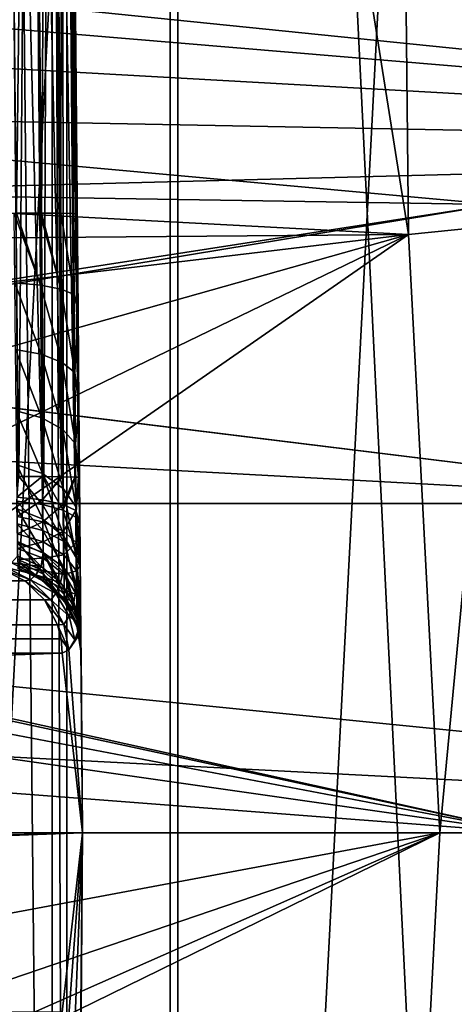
# Model space of a CAD drawing. Header units: millimetres. Extents: x -40 to 40, y -40 to 40.
# Tile 316 of 341: x 29.6 to 32.1, y -1 to 4.5. Entities that reach past the tile are written whole.
import ezdxf

# ---------------------------------------------------------------- set-up
doc = ezdxf.new("R2010")
doc.units = ezdxf.units.MM
doc.header["$LTSCALE"] = 26.699852
for name, color, linetype in [('1', 7, 'CONTINUOUS'), ('104', 7, 'CONTINUOUS'), ('105', 7, 'CONTINUOUS'), ('107', 7, 'CONTINUOUS'), ('108', 7, 'CONTINUOUS'), ('109', 7, 'CONTINUOUS'), ('139', 7, 'CONTINUOUS'), ('156', 7, 'CONTINUOUS'), ('157', 7, 'CONTINUOUS'), ('159', 7, 'CONTINUOUS'), ('16', 7, 'CONTINUOUS'), ('160', 7, 'CONTINUOUS'), ('161', 7, 'CONTINUOUS'), ('431', 7, 'CONTINUOUS'), ('435', 7, 'CONTINUOUS'), ('436', 7, 'CONTINUOUS'), ('437', 7, 'CONTINUOUS'), ('438', 7, 'CONTINUOUS'), ('439', 7, 'CONTINUOUS'), ('48', 7, 'CONTINUOUS'), ('60', 7, 'CONTINUOUS'), ('715', 7, 'CONTINUOUS'), ('759', 7, 'CONTINUOUS')]:
    doc.layers.add(name, color=color, linetype=linetype)

msp = doc.modelspace()

# ---------------------------------------------------------------- linework, layer by layer
at = {"layer": '1', "linetype": 'Continuous'}
for points in [[(30.5342, -25.0582), (27.9309, 27.9306), (27.9306, -27.9309), (30.5342, -25.0582)], [(30.5341, 25.0583), (27.9309, 27.9306), (30.5342, -25.0582), (30.5341, 25.0583)], [(32.843, 21.9451), (30.5341, 25.0583), (32.8434, -21.9445), (32.843, 21.9451)], [(32.8434, -21.9445), (30.5341, 25.0583), (30.5342, -25.0582), (32.8434, -21.9445)]]:
    msp.add_3dface(points, dxfattribs=at)
at = {"layer": '104', "linetype": 'Continuous'}
for points in [[(6.6933, 4.4723, -730), (31.3005, 6.6543, -730), (5.6921, 5.6924, -730), (6.6933, 4.4723, -730)], [(23.4815, 3.9709, -730), (31.3005, 6.6543, -730), (6.6933, 4.4723, -730), (23.4815, 3.9709, -730)], [(24.4187, 3.7399, -730), (31.3005, 6.6543, -730), (23.4815, 3.9709, -730), (24.4187, 3.7399, -730)], [(31.8246, 3.346, -730), (31.3005, 6.6543, -730), (24.4187, 3.7399, -730), (31.8246, 3.346, -730)], [(25.2725, 3.2918, -730), (31.8246, 3.346, -730), (24.4187, 3.7399, -730), (25.2725, 3.2918, -730)], [(25.9941, 2.6524, -730), (31.8246, 3.346, -730), (25.2725, 3.2918, -730), (25.9941, 2.6524, -730)], [(26.5418, 1.859, -730), (31.8246, 3.346, -730), (25.9941, 2.6524, -730), (26.5418, 1.859, -730)], [(26.8838, 0.9572, -730), (31.8246, 3.346, -730), (26.5418, 1.859, -730), (26.8838, 0.9572, -730)], [(27, 0, -730), (31.8246, 3.346, -730), (26.8838, 0.9572, -730), (27, 0, -730)], [(32, 0, -730), (31.8246, 3.346, -730), (27, 0, -730), (32, 0, -730)], [(25.272, -3.2921, -730), (32, 0, -730), (25.9938, -2.6527, -730), (25.272, -3.2921, -730)], [(31.8247, -3.3452, -730), (32, 0, -730), (25.272, -3.2921, -730), (31.8247, -3.3452, -730)], [(25.9938, -2.6527, -730), (32, 0, -730), (26.5416, -1.8593, -730), (25.9938, -2.6527, -730)], [(26.5416, -1.8593, -730), (32, 0, -730), (26.8837, -0.9576, -730), (26.5416, -1.8593, -730)], [(26.8837, -0.9576, -730), (32, 0, -730), (27, 0, -730), (26.8837, -0.9576, -730)]]:
    msp.add_3dface(points, dxfattribs=at)
at = {"layer": '105', "linetype": 'Continuous'}
for points in [[(32.5, 0, -730.5), (31.8247, -3.3452, -730), (32.322, -3.3972, -730.5), (32.5, 0, -730.5)], [(32, 0, -730), (31.8247, -3.3452, -730), (32.5, 0, -730.5), (32, 0, -730)]]:
    msp.add_3dface(points, dxfattribs=at)
at = {"layer": '107', "linetype": 'Continuous'}
for points in [[(32.3094, 3.5142, -733), (31.7401, 6.9868, -733), (31.7898, 6.7571, -730.5), (32.3094, 3.5142, -733)], [(32.322, 3.3972, -730.5), (32.3094, 3.5142, -733), (31.7898, 6.7571, -730.5), (32.322, 3.3972, -730.5)]]:
    msp.add_3dface(points, dxfattribs=at)
at = {"layer": '108', "linetype": 'Continuous'}
for points in [[(31.3005, 6.6543, -730), (31.8246, 3.346, -730), (31.7898, 6.7571, -730.5), (31.3005, 6.6543, -730)], [(31.8246, 3.346, -730), (32.322, 3.3972, -730.5), (31.7898, 6.7571, -730.5), (31.8246, 3.346, -730)], [(31.8246, 3.346, -730), (32, 0, -730), (32.322, 3.3972, -730.5), (31.8246, 3.346, -730)], [(32, 0, -730), (32.5, 0, -730.5), (32.322, 3.3972, -730.5), (32, 0, -730)]]:
    msp.add_3dface(points, dxfattribs=at)
at = {"layer": '109', "linetype": 'Continuous'}
for points in [[(31.7401, 6.9868, -733), (32.3094, 3.5142, -733), (9.097, 5.6333, -733), (31.7401, 6.9868, -733)], [(9.097, 5.6333, -733), (32.3094, 3.5142, -733), (9.9772, 3.866, -733), (9.097, 5.6333, -733)], [(32.3094, 3.5142, -733), (22.7087, 2.0292, -733), (9.9772, 3.866, -733), (32.3094, 3.5142, -733)], [(22.7087, 2.0292, -733), (32.3094, 3.5142, -733), (23.2919, 2.0291, -733), (22.7087, 2.0292, -733)], [(32.3094, 3.5142, -733), (32.5, 0, -733), (23.2919, 2.0291, -733), (32.3094, 3.5142, -733)], [(23.2919, 2.0291, -733), (32.5, 0, -733), (23.8516, 1.8647, -733), (23.2919, 2.0291, -733)], [(23.8516, 1.8647, -733), (32.5, 0, -733), (24.3419, 1.5498, -733), (23.8516, 1.8647, -733)], [(24.3419, 1.5498, -733), (32.5, 0, -733), (24.7241, 1.109, -733), (24.3419, 1.5498, -733)], [(24.7241, 1.109, -733), (32.5, 0, -733), (24.9668, 0.578, -733), (24.7241, 1.109, -733)], [(32.5, 0, -733), (25.05, 0, -733), (24.9668, 0.578, -733), (32.5, 0, -733)], [(25.05, 0, -733), (32.4523, -1.7603, -733), (24.9669, -0.5777, -733), (25.05, 0, -733)], [(32.5, 0, -733), (32.4523, -1.7603, -733), (25.05, 0, -733), (32.5, 0, -733)], [(24.9669, -0.5777, -733), (32.4523, -1.7603, -733), (24.7243, -1.1088, -733), (24.9669, -0.5777, -733)]]:
    msp.add_3dface(points, dxfattribs=at)
at = {"layer": '139', "linetype": 'Continuous'}
for points in [[(29.8297, -10.9064, -733), (29.5997, 11.7409, -733), (29.5992, -11.742, -733), (29.8297, -10.9064, -733)], [(29.8297, 10.9064, -733), (29.5997, 11.7409, -733), (29.8297, -10.9064, -733), (29.8297, 10.9064, -733)], [(29.9124, 10.0436, -733), (29.8297, 10.9064, -733), (29.9124, -10.0436, -733), (29.9124, 10.0436, -733)], [(29.9124, -10.0436, -733), (29.8297, 10.9064, -733), (29.8297, -10.9064, -733), (29.9124, -10.0436, -733)], [(30, 0, -733), (29.9124, 10.0436, -733), (29.9124, -10.0436, -733), (30, 0, -733)]]:
    msp.add_3dface(points, dxfattribs=at)
at = {"layer": '156', "linetype": 'Continuous'}
for points in [[(29.9565, 1.0785, -824.1799), (29.9876, 1.167, -824.011), (29.9895, 1.1439, -824.0016), (29.9565, 1.0785, -824.1799)], [(30, 0, -824), (29.9221, 1.023, -824.3655), (29.9901, 1.1191, -824), (30, 0, -824)], [(29.9221, 1.023, -824.3655), (29.9565, 1.0785, -824.1799), (29.9901, 1.1191, -824), (29.9221, 1.023, -824.3655)], [(29.9901, 1.1191, -824), (29.9565, 1.0785, -824.1799), (29.9895, 1.1439, -824.0016), (29.9901, 1.1191, -824)], [(2.9479, 1.0044, -967.5923), (29.886, 1.0044, -824.5577), (1.9342, 0, -973.0221), (2.9479, 1.0044, -967.5923)], [(1.9342, 0, -973.0221), (29.886, 1.0044, -824.5577), (30, 0, -824), (1.9342, 0, -973.0221)], [(29.886, 1.0044, -824.5577), (29.9221, 1.023, -824.3655), (30, 0, -824), (29.886, 1.0044, -824.5577)]]:
    msp.add_3dface(points, dxfattribs=at)
at = {"layer": '157', "linetype": 'Continuous'}
for points in [[(29.7679, 1.4881, -824.1836), (29.6022, 1.51, -824.2905), (29.6357, 1.5467, -824.2071), (29.7679, 1.4881, -824.1836)], [(29.7374, 1.4425, -824.2879), (29.5709, 1.484, -824.3903), (29.6022, 1.51, -824.2905), (29.7374, 1.4425, -824.2879)], [(29.7374, 1.4425, -824.2879), (29.6022, 1.51, -824.2905), (29.7679, 1.4881, -824.1836), (29.7374, 1.4425, -824.2879)], [(29.8765, 1.3998, -824.1403), (29.7374, 1.4425, -824.2879), (29.7679, 1.4881, -824.1836), (29.8765, 1.3998, -824.1403)], [(29.7086, 1.4137, -824.4022), (29.5452, 1.476, -824.4935), (29.5709, 1.484, -824.3903), (29.7086, 1.4137, -824.4022)], [(29.6772, 1.4091, -824.5184), (29.5452, 1.476, -824.4935), (29.7086, 1.4137, -824.4022), (29.6772, 1.4091, -824.5184)], [(29.7086, 1.4137, -824.4022), (29.5709, 1.484, -824.3903), (29.7374, 1.4425, -824.2879), (29.7086, 1.4137, -824.4022)], [(29.8505, 1.3379, -824.2661), (29.7086, 1.4137, -824.4022), (29.7374, 1.4425, -824.2879), (29.8505, 1.3379, -824.2661)], [(29.8505, 1.3379, -824.2661), (29.7374, 1.4425, -824.2879), (29.8765, 1.3998, -824.1403), (29.8505, 1.3379, -824.2661)], [(29.8223, 1.3018, -824.4015), (29.6772, 1.4091, -824.5184), (29.7086, 1.4137, -824.4022), (29.8223, 1.3018, -824.4015)], [(29.7862, 1.3022, -824.5389), (29.6772, 1.4091, -824.5184), (29.8223, 1.3018, -824.4015), (29.7862, 1.3022, -824.5389)], [(29.8223, 1.3018, -824.4015), (29.7086, 1.4137, -824.4022), (29.8505, 1.3379, -824.2661), (29.8223, 1.3018, -824.4015)], [(29.9517, 1.2897, -824.0811), (29.8505, 1.3379, -824.2661), (29.8765, 1.3998, -824.1403), (29.9517, 1.2897, -824.0811)], [(29.9254, 1.2102, -824.2278), (29.8223, 1.3018, -824.4015), (29.8505, 1.3379, -824.2661), (29.9254, 1.2102, -824.2278)], [(29.9254, 1.2102, -824.2278), (29.8505, 1.3379, -824.2661), (29.9517, 1.2897, -824.0811), (29.9254, 1.2102, -824.2278)], [(29.895, 1.1643, -824.3881), (29.7862, 1.3022, -824.5389), (29.8223, 1.3018, -824.4015), (29.895, 1.1643, -824.3881)], [(29.8591, 1.1633, -824.5526), (29.7862, 1.3022, -824.5389), (29.895, 1.1643, -824.3881), (29.8591, 1.1633, -824.5526)], [(29.895, 1.1643, -824.3881), (29.8223, 1.3018, -824.4015), (29.9254, 1.2102, -824.2278), (29.895, 1.1643, -824.3881)], [(29.9876, 1.167, -824.011), (29.9254, 1.2102, -824.2278), (29.9517, 1.2897, -824.0811), (29.9876, 1.167, -824.011)], [(29.9221, 1.023, -824.3655), (29.8591, 1.1633, -824.5526), (29.895, 1.1643, -824.3881), (29.9221, 1.023, -824.3655)], [(29.8591, 1.1633, -824.5526), (29.9221, 1.023, -824.3655), (29.8791, 1.0838, -824.5564), (29.8591, 1.1633, -824.5526)], [(29.9565, 1.0785, -824.1799), (29.895, 1.1643, -824.3881), (29.9254, 1.2102, -824.2278), (29.9565, 1.0785, -824.1799)], [(29.9565, 1.0785, -824.1799), (29.9221, 1.023, -824.3655), (29.895, 1.1643, -824.3881), (29.9565, 1.0785, -824.1799)], [(29.9876, 1.167, -824.011), (29.9565, 1.0785, -824.1799), (29.9254, 1.2102, -824.2278), (29.9876, 1.167, -824.011)], [(29.9221, 1.023, -824.3655), (29.886, 1.0044, -824.5577), (29.8791, 1.0838, -824.5564), (29.9221, 1.023, -824.3655)]]:
    msp.add_3dface(points, dxfattribs=at)
at = {"layer": '159', "linetype": 'Continuous'}
for points in [[(29.6316, 1.8545, -823.9639), (29.6428, 1.9922, -823.9389), (29.7751, 1.8358, -823.8956), (29.6316, 1.8545, -823.9639)], [(29.6428, 1.9922, -823.9389), (29.7828, 1.9921, -823.8651), (29.7751, 1.8358, -823.8956), (29.6428, 1.9922, -823.9389)], [(29.7751, 1.8358, -823.8956), (29.7828, 1.9921, -823.8651), (29.8914, 1.8041, -823.784), (29.7751, 1.8358, -823.8956)], [(29.7828, 1.9921, -823.8651), (29.8908, 1.9911, -823.754), (29.8914, 1.8041, -823.784), (29.7828, 1.9921, -823.8651)], [(29.8908, 1.9911, -823.754), (29.9583, 1.9894, -823.6192), (29.8914, 1.8041, -823.784), (29.8908, 1.9911, -823.754)], [(29.8914, 1.8041, -823.784), (29.9583, 1.9894, -823.6192), (29.9626, 1.7644, -823.6463), (29.8914, 1.8041, -823.784)], [(29.9583, 1.9894, -823.6192), (29.9766, 1.9882, -823.543), (29.9626, 1.7644, -823.6463), (29.9583, 1.9894, -823.6192)], [(29.9626, 1.7644, -823.6463), (29.9766, 1.9882, -823.543), (29.985, 1.7234, -823.5055), (29.9626, 1.7644, -823.6463)], [(29.9766, 1.9882, -823.543), (29.9827, 1.9869, -823.4653), (29.985, 1.7234, -823.5055), (29.9766, 1.9882, -823.543)], [(29.6335, 1.727, -824.0203), (29.6316, 1.8545, -823.9639), (29.7768, 1.6909, -823.9597), (29.6335, 1.727, -824.0203)], [(29.6316, 1.8545, -823.9639), (29.7751, 1.8358, -823.8956), (29.7768, 1.6909, -823.9597), (29.6316, 1.8545, -823.9639)], [(29.7768, 1.6909, -823.9597), (29.7751, 1.8358, -823.8956), (29.8931, 1.6309, -823.8608), (29.7768, 1.6909, -823.9597)], [(29.7751, 1.8358, -823.8956), (29.8914, 1.8041, -823.784), (29.8931, 1.6309, -823.8608), (29.7751, 1.8358, -823.8956)], [(29.8931, 1.6309, -823.8608), (29.8914, 1.8041, -823.784), (29.9644, 1.5563, -823.7388), (29.8931, 1.6309, -823.8608)], [(29.8914, 1.8041, -823.784), (29.9626, 1.7644, -823.6463), (29.9644, 1.5563, -823.7388), (29.8914, 1.8041, -823.784)], [(29.9626, 1.7644, -823.6463), (29.9871, 1.4796, -823.6139), (29.9644, 1.5563, -823.7388), (29.9626, 1.7644, -823.6463)], [(29.9626, 1.7644, -823.6463), (29.985, 1.7234, -823.5055), (29.9871, 1.4796, -823.6139), (29.9626, 1.7644, -823.6463)], [(29.7783, 1.5681, -824.0599), (29.6335, 1.727, -824.0203), (29.7768, 1.6909, -823.9597), (29.7783, 1.5681, -824.0599)], [(29.7783, 1.5681, -824.0599), (29.6351, 1.619, -824.1085), (29.6335, 1.727, -824.0203), (29.7783, 1.5681, -824.0599)], [(29.8945, 1.4842, -823.9807), (29.7768, 1.6909, -823.9597), (29.8931, 1.6309, -823.8608), (29.8945, 1.4842, -823.9807)], [(29.8945, 1.4842, -823.9807), (29.7783, 1.5681, -824.0599), (29.7768, 1.6909, -823.9597), (29.8945, 1.4842, -823.9807)], [(29.7679, 1.4881, -824.1836), (29.6357, 1.5467, -824.2071), (29.6351, 1.619, -824.1085), (29.7679, 1.4881, -824.1836)], [(29.7783, 1.5681, -824.0599), (29.7679, 1.4881, -824.1836), (29.6351, 1.619, -824.1085), (29.7783, 1.5681, -824.0599)], [(29.966, 1.3801, -823.883), (29.8931, 1.6309, -823.8608), (29.9644, 1.5563, -823.7388), (29.966, 1.3801, -823.883)], [(29.966, 1.3801, -823.883), (29.8945, 1.4842, -823.9807), (29.8931, 1.6309, -823.8608), (29.966, 1.3801, -823.883)], [(29.8765, 1.3998, -824.1403), (29.7679, 1.4881, -824.1836), (29.7783, 1.5681, -824.0599), (29.8765, 1.3998, -824.1403)], [(29.8945, 1.4842, -823.9807), (29.8765, 1.3998, -824.1403), (29.7783, 1.5681, -824.0599), (29.8945, 1.4842, -823.9807)], [(29.9871, 1.4796, -823.6139), (29.9889, 1.2731, -823.7831), (29.9644, 1.5563, -823.7388), (29.9871, 1.4796, -823.6139)], [(29.9889, 1.2731, -823.7831), (29.966, 1.3801, -823.883), (29.9644, 1.5563, -823.7388), (29.9889, 1.2731, -823.7831)], [(29.9517, 1.2897, -824.0811), (29.8765, 1.3998, -824.1403), (29.8945, 1.4842, -823.9807), (29.9517, 1.2897, -824.0811)], [(29.966, 1.3801, -823.883), (29.9517, 1.2897, -824.0811), (29.8945, 1.4842, -823.9807), (29.966, 1.3801, -823.883)], [(29.9876, 1.167, -824.011), (29.9517, 1.2897, -824.0811), (29.966, 1.3801, -823.883), (29.9876, 1.167, -824.011)], [(29.9889, 1.2731, -823.7831), (29.9876, 1.167, -824.011), (29.966, 1.3801, -823.883), (29.9889, 1.2731, -823.7831)], [(29.9895, 1.1439, -824.0016), (29.9876, 1.167, -824.011), (29.9889, 1.2731, -823.7831), (29.9895, 1.1439, -824.0016)], [(29.9901, 1.1191, -824), (29.9895, 1.1439, -824.0016), (29.9889, 1.2731, -823.7831), (29.9901, 1.1191, -824)]]:
    msp.add_3dface(points, dxfattribs=at)
at = {"layer": '16', "linetype": 'Continuous'}
for points in [[(-33.9501, 1.8406, -3.5), (-33.5521, 5.5004, -3.5), (33.9501, 1.8406, -3.5), (-33.9501, 1.8406, -3.5)], [(33.9501, 1.8406, -3.5), (-33.5521, 5.5004, -3.5), (5, 5.4103, -3.5), (33.9501, 1.8406, -3.5)], [(33.5522, 5.4998, -3.5), (33.9501, 1.8406, -3.5), (5, 5.4103, -3.5), (33.5522, 5.4998, -3.5)], [(33.9501, -1.8406, -3.5), (-33.9501, 1.8406, -3.5), (33.9501, 1.8406, -3.5), (33.9501, -1.8406, -3.5)], [(-33.9501, -1.8406, -3.5), (-33.9501, 1.8406, -3.5), (33.9501, -1.8406, -3.5), (-33.9501, -1.8406, -3.5)]]:
    msp.add_3dface(points, dxfattribs=at)
at = {"layer": '160', "linetype": 'Continuous'}
for points in [[(29.9832, 1.9267, -743.4999), (29.9124, 10.0436, -733), (29.9866, 1.5385, -743.8947), (29.9832, 1.9267, -743.4999)], [(29.9791, 2.3922, -743.2002), (29.9124, 10.0436, -733), (29.9832, 1.9267, -743.4999), (29.9791, 2.3922, -743.2002)], [(29.9746, 2.9116, -743.0105), (29.9124, 10.0436, -733), (29.9791, 2.3922, -743.2002), (29.9746, 2.9116, -743.0105)], [(29.9698, 3.4607, -742.9396), (29.9124, 10.0436, -733), (29.9746, 2.9116, -743.0105), (29.9698, 3.4607, -742.9396)], [(29.9124, 10.0436, -742.8247), (29.9124, 10.0436, -733), (29.9698, 3.4607, -742.9396), (29.9124, 10.0436, -742.8247)], [(29.9124, 10.0436, -733), (30, 0, -733), (29.9866, 1.5385, -743.8947), (29.9124, 10.0436, -733)], [(29.9827, 1.9869, -821.5347), (29.985, 1.7234, -823.5055), (29.9124, 10.0436, -821.6753), (29.9827, 1.9869, -821.5347)], [(29.9124, 10.0436, -821.6753), (29.9827, 1.9869, -823.4653), (29.9124, 10.0436, -823.3247), (29.9124, 10.0436, -821.6753)], [(29.985, 1.7234, -823.5055), (29.9827, 1.9869, -823.4653), (29.9124, 10.0436, -821.6753), (29.985, 1.7234, -823.5055)], [(30, 0, -824), (29.985, 1.7234, -823.5055), (29.9827, 1.9869, -821.5347), (30, 0, -824)], [(29.9849, 1.7316, -821.4969), (30, 0, -824), (29.9827, 1.9869, -821.5347), (29.9849, 1.7316, -821.4969)], [(29.987, 1.4942, -821.3949), (30, 0, -824), (29.9849, 1.7316, -821.4969), (29.987, 1.4942, -821.3949)], [(29.985, 1.7234, -823.5055), (30, 0, -824), (29.9871, 1.4796, -823.6139), (29.985, 1.7234, -823.5055)], [(29.9866, 1.5385, -743.8947), (30, 0, -733), (29.9891, 1.2467, -744.3654), (29.9866, 1.5385, -743.8947)], [(29.9887, 1.2914, -821.2361), (30, 0, -824), (29.987, 1.4942, -821.3949), (29.9887, 1.2914, -821.2361)], [(30, 0, -824), (29.9889, 1.2731, -823.7831), (29.9871, 1.4796, -823.6139), (30, 0, -824)], [(29.9901, 1.1355, -821.03), (30, 0, -824), (29.9887, 1.2914, -821.2361), (29.9901, 1.1355, -821.03)], [(30, 0, -824), (29.9901, 1.1191, -824), (29.9889, 1.2731, -823.7831), (30, 0, -824)], [(29.9891, 1.2467, -744.3654), (30, 0, -733), (29.9907, 1.0657, -744.8889), (29.9891, 1.2467, -744.3654)], [(29.9909, 1.0377, -820.7909), (30, 0, -824), (29.9901, 1.1355, -821.03), (29.9909, 1.0377, -820.7909)], [(29.9907, 1.0657, -744.8889), (30, 0, -733), (29.9912, 1.0044, -745.4392), (29.9907, 1.0657, -744.8889)], [(29.9912, 1.0044, -820.5349), (30, 0, -824), (29.9909, 1.0377, -820.7909), (29.9912, 1.0044, -820.5349)], [(29.9912, 1.0044, -745.4392), (30, 0, -824), (29.9912, 1.0044, -820.5349), (29.9912, 1.0044, -745.4392)], [(30, 0, -733), (30, 0, -824), (29.9912, 1.0044, -745.4392), (30, 0, -733)]]:
    msp.add_3dface(points, dxfattribs=at)
at = {"layer": '161', "linetype": 'Continuous'}
for points in [[(30, 0, -824), (29.9912, -1.0044, -820.5348), (29.9902, -1.1191, -824), (30, 0, -824)], [(30, 0, -824), (30, 0, -733), (29.9912, -1.0044, -820.5348), (30, 0, -824)], [(30, 0, -733), (29.9124, -10.0436, -733), (29.9124, -10.0436, -742.8247), (30, 0, -733)], [(29.9698, -3.4607, -742.9396), (30, 0, -733), (29.9124, -10.0436, -742.8247), (29.9698, -3.4607, -742.9396)], [(29.9746, -2.9118, -743.0104), (30, 0, -733), (29.9698, -3.4607, -742.9396), (29.9746, -2.9118, -743.0104)], [(29.9791, -2.3921, -743.2003), (30, 0, -733), (29.9746, -2.9118, -743.0104), (29.9791, -2.3921, -743.2003)], [(29.9832, -1.9272, -743.4995), (30, 0, -733), (29.9791, -2.3921, -743.2003), (29.9832, -1.9272, -743.4995)], [(29.9866, -1.5384, -743.8949), (30, 0, -733), (29.9832, -1.9272, -743.4995), (29.9866, -1.5384, -743.8949)], [(29.9891, -1.2462, -744.3666), (30, 0, -733), (29.9866, -1.5384, -743.8949), (29.9891, -1.2462, -744.3666)], [(29.9907, -1.0656, -744.8891), (30, 0, -733), (29.9891, -1.2462, -744.3666), (29.9907, -1.0656, -744.8891)], [(29.9912, -1.0044, -745.4392), (30, 0, -733), (29.9907, -1.0656, -744.8891), (29.9912, -1.0044, -745.4392)], [(29.9912, -1.0044, -820.5348), (30, 0, -733), (29.9912, -1.0044, -745.4392), (29.9912, -1.0044, -820.5348)]]:
    msp.add_3dface(points, dxfattribs=at)
at = {"layer": '431', "linetype": 'Continuous'}
for points in [[(29.7063, 10.0489, -823.729), (29.6428, 1.9922, -823.9389), (29.5668, 10.0489, -823.8001), (29.7063, 10.0489, -823.729)], [(29.7828, 1.9921, -823.8651), (29.6428, 1.9922, -823.9389), (29.7063, 10.0489, -823.729), (29.7828, 1.9921, -823.8651)], [(29.817, 10.0479, -823.6183), (29.7828, 1.9921, -823.8651), (29.7063, 10.0489, -823.729), (29.817, 10.0479, -823.6183)], [(29.8908, 1.9911, -823.754), (29.7828, 1.9921, -823.8651), (29.817, 10.0479, -823.6183), (29.8908, 1.9911, -823.754)], [(29.888, 10.0461, -823.4787), (29.8908, 1.9911, -823.754), (29.817, 10.0479, -823.6183), (29.888, 10.0461, -823.4787)], [(29.9583, 1.9894, -823.6192), (29.8908, 1.9911, -823.754), (29.888, 10.0461, -823.4787), (29.9583, 1.9894, -823.6192)], [(29.9124, 10.0436, -823.3247), (29.9583, 1.9894, -823.6192), (29.888, 10.0461, -823.4787), (29.9124, 10.0436, -823.3247)], [(29.9827, 1.9869, -823.4653), (29.9766, 1.9882, -823.543), (29.9124, 10.0436, -823.3247), (29.9827, 1.9869, -823.4653)], [(29.9766, 1.9882, -823.543), (29.9583, 1.9894, -823.6192), (29.9124, 10.0436, -823.3247), (29.9766, 1.9882, -823.543)]]:
    msp.add_3dface(points, dxfattribs=at)
at = {"layer": '435', "linetype": 'Continuous'}
for points in [[(29.7059, 10.0489, -821.2707), (29.5664, 10.0489, -821.1997), (29.7729, 1.9922, -821.1277), (29.7059, 10.0489, -821.2707)], [(29.7729, 1.9922, -821.1277), (29.5664, 10.0489, -821.1997), (29.6366, 1.9922, -821.0591), (29.7729, 1.9922, -821.1277)], [(29.8825, 1.9913, -821.2346), (29.7059, 10.0489, -821.2707), (29.7729, 1.9922, -821.1277), (29.8825, 1.9913, -821.2346)], [(29.8167, 10.0479, -821.3813), (29.7059, 10.0489, -821.2707), (29.8825, 1.9913, -821.2346), (29.8167, 10.0479, -821.3813)], [(29.8879, 10.0461, -821.5208), (29.8167, 10.0479, -821.3813), (29.9563, 1.9895, -821.3746), (29.8879, 10.0461, -821.5208)], [(29.8894, 1.9912, -821.244), (29.8167, 10.0479, -821.3813), (29.8825, 1.9913, -821.2346), (29.8894, 1.9912, -821.244)], [(29.9563, 1.9895, -821.3746), (29.8167, 10.0479, -821.3813), (29.8894, 1.9912, -821.244), (29.9563, 1.9895, -821.3746)], [(29.9827, 1.9869, -821.5347), (29.8879, 10.0461, -821.5208), (29.9762, 1.9882, -821.4547), (29.9827, 1.9869, -821.5347)], [(29.9827, 1.9869, -821.5347), (29.9124, 10.0436, -821.6753), (29.8879, 10.0461, -821.5208), (29.9827, 1.9869, -821.5347)], [(29.9762, 1.9882, -821.4547), (29.8879, 10.0461, -821.5208), (29.9606, 1.9893, -821.3878), (29.9762, 1.9882, -821.4547)], [(29.9606, 1.9893, -821.3878), (29.8879, 10.0461, -821.5208), (29.9563, 1.9895, -821.3746), (29.9606, 1.9893, -821.3878)]]:
    msp.add_3dface(points, dxfattribs=at)
at = {"layer": '436', "linetype": 'Continuous'}
for points in [[(29.7748, 1.8618, -821.1114), (29.7729, 1.9922, -821.1277), (29.631, 1.8775, -821.0422), (29.7748, 1.8618, -821.1114)], [(29.7729, 1.9922, -821.1277), (29.6366, 1.9922, -821.0591), (29.631, 1.8775, -821.0422), (29.7729, 1.9922, -821.1277)], [(29.8825, 1.9913, -821.2346), (29.7729, 1.9922, -821.1277), (29.7748, 1.8618, -821.1114), (29.8825, 1.9913, -821.2346)], [(29.8894, 1.9912, -821.244), (29.8825, 1.9913, -821.2346), (29.7748, 1.8618, -821.1114), (29.8894, 1.9912, -821.244)], [(29.8914, 1.8352, -821.2247), (29.8894, 1.9912, -821.244), (29.7748, 1.8618, -821.1114), (29.8914, 1.8352, -821.2247)], [(29.9563, 1.9895, -821.3746), (29.8894, 1.9912, -821.244), (29.8914, 1.8352, -821.2247), (29.9563, 1.9895, -821.3746)], [(29.9606, 1.9893, -821.3878), (29.9563, 1.9895, -821.3746), (29.8914, 1.8352, -821.2247), (29.9606, 1.9893, -821.3878)], [(29.9625, 1.8017, -821.3645), (29.9606, 1.9893, -821.3878), (29.8914, 1.8352, -821.2247), (29.9625, 1.8017, -821.3645)], [(29.9762, 1.9882, -821.4547), (29.9606, 1.9893, -821.3878), (29.9625, 1.8017, -821.3645), (29.9762, 1.9882, -821.4547)], [(29.9827, 1.9869, -821.5347), (29.9762, 1.9882, -821.4547), (29.9625, 1.8017, -821.3645), (29.9827, 1.9869, -821.5347)], [(29.9849, 1.7316, -821.4969), (29.9827, 1.9869, -821.5347), (29.9625, 1.8017, -821.3645), (29.9849, 1.7316, -821.4969)], [(29.6329, 1.7687, -821.0027), (29.7748, 1.8618, -821.1114), (29.631, 1.8775, -821.0422), (29.6329, 1.7687, -821.0027)], [(29.7767, 1.7382, -821.0668), (29.7748, 1.8618, -821.1114), (29.6329, 1.7687, -821.0027), (29.7767, 1.7382, -821.0668)], [(29.7767, 1.7382, -821.0668), (29.8914, 1.8352, -821.2247), (29.7748, 1.8618, -821.1114), (29.7767, 1.7382, -821.0668)], [(29.8932, 1.6872, -821.1714), (29.8914, 1.8352, -821.2247), (29.7767, 1.7382, -821.0668), (29.8932, 1.6872, -821.1714)], [(29.8932, 1.6872, -821.1714), (29.9625, 1.8017, -821.3645), (29.8914, 1.8352, -821.2247), (29.8932, 1.6872, -821.1714)], [(29.6345, 1.6713, -820.9403), (29.7767, 1.7382, -821.0668), (29.6329, 1.7687, -821.0027), (29.6345, 1.6713, -820.9403)], [(29.9643, 1.6237, -821.3004), (29.9625, 1.8017, -821.3645), (29.8932, 1.6872, -821.1714), (29.9643, 1.6237, -821.3004)], [(29.9643, 1.6237, -821.3004), (29.9849, 1.7316, -821.4969), (29.9625, 1.8017, -821.3645), (29.9643, 1.6237, -821.3004)], [(29.7783, 1.6273, -820.9959), (29.7767, 1.7382, -821.0668), (29.6345, 1.6713, -820.9403), (29.7783, 1.6273, -820.9959)], [(29.7783, 1.6273, -820.9959), (29.8932, 1.6872, -821.1714), (29.7767, 1.7382, -821.0668), (29.7783, 1.6273, -820.9959)], [(29.987, 1.4942, -821.3949), (29.9849, 1.7316, -821.4969), (29.9643, 1.6237, -821.3004), (29.987, 1.4942, -821.3949)], [(29.6358, 1.59, -820.8578), (29.7783, 1.6273, -820.9959), (29.6345, 1.6713, -820.9403), (29.6358, 1.59, -820.8578)], [(29.8948, 1.5544, -821.0867), (29.8932, 1.6872, -821.1714), (29.7783, 1.6273, -820.9959), (29.8948, 1.5544, -821.0867)], [(29.8948, 1.5544, -821.0867), (29.9643, 1.6237, -821.3004), (29.8932, 1.6872, -821.1714), (29.8948, 1.5544, -821.0867)], [(29.7796, 1.5347, -820.9022), (29.7783, 1.6273, -820.9959), (29.6358, 1.59, -820.8578), (29.7796, 1.5347, -820.9022)], [(29.7796, 1.5347, -820.9022), (29.8948, 1.5544, -821.0867), (29.7783, 1.6273, -820.9959), (29.7796, 1.5347, -820.9022)], [(29.9659, 1.464, -821.1985), (29.9643, 1.6237, -821.3004), (29.8948, 1.5544, -821.0867), (29.9659, 1.464, -821.1985)], [(29.9659, 1.464, -821.1985), (29.987, 1.4942, -821.3949), (29.9643, 1.6237, -821.3004), (29.9659, 1.464, -821.1985)], [(29.6369, 1.5289, -820.7594), (29.7796, 1.5347, -820.9022), (29.6358, 1.59, -820.8578), (29.6369, 1.5289, -820.7594)], [(29.8962, 1.4435, -820.9746), (29.8948, 1.5544, -821.0867), (29.7796, 1.5347, -820.9022), (29.8962, 1.4435, -820.9746)], [(29.8962, 1.4435, -820.9746), (29.9659, 1.464, -821.1985), (29.8948, 1.5544, -821.0867), (29.8962, 1.4435, -820.9746)], [(29.7807, 1.465, -820.7904), (29.7796, 1.5347, -820.9022), (29.6369, 1.5289, -820.7594), (29.7807, 1.465, -820.7904)], [(29.6375, 1.4909, -820.65), (29.7807, 1.465, -820.7904), (29.6369, 1.5289, -820.7594), (29.6375, 1.4909, -820.65)], [(29.6377, 1.4781, -820.5348), (29.7813, 1.4218, -820.6659), (29.6375, 1.4909, -820.65), (29.6377, 1.4781, -820.5348)], [(29.7813, 1.4218, -820.6659), (29.7807, 1.465, -820.7904), (29.6375, 1.4909, -820.65), (29.7813, 1.4218, -820.6659)], [(29.7807, 1.465, -820.7904), (29.8962, 1.4435, -820.9746), (29.7796, 1.5347, -820.9022), (29.7807, 1.465, -820.7904)], [(29.9887, 1.2914, -821.2361), (29.987, 1.4942, -821.3949), (29.9659, 1.464, -821.1985), (29.9887, 1.2914, -821.2361)], [(29.6505, 1.474, -820.5348), (29.7813, 1.4218, -820.6659), (29.6377, 1.4781, -820.5348), (29.6505, 1.474, -820.5348)], [(29.7815, 1.4071, -820.5348), (29.7813, 1.4218, -820.6659), (29.6505, 1.474, -820.5348), (29.7815, 1.4071, -820.5348)], [(29.8972, 1.3601, -820.8408), (29.8962, 1.4435, -820.9746), (29.7807, 1.465, -820.7904), (29.8972, 1.3601, -820.8408)], [(29.7813, 1.4218, -820.6659), (29.8972, 1.3601, -820.8408), (29.7807, 1.465, -820.7904), (29.7813, 1.4218, -820.6659)], [(29.9673, 1.3307, -821.0637), (29.9659, 1.464, -821.1985), (29.8962, 1.4435, -820.9746), (29.9673, 1.3307, -821.0637)], [(29.8972, 1.3601, -820.8408), (29.9673, 1.3307, -821.0637), (29.8962, 1.4435, -820.9746), (29.8972, 1.3601, -820.8408)], [(29.9673, 1.3307, -821.0637), (29.9887, 1.2914, -821.2361), (29.9659, 1.464, -821.1985), (29.9673, 1.3307, -821.0637)], [(29.7815, 1.4071, -820.5348), (29.8978, 1.3083, -820.6917), (29.7813, 1.4218, -820.6659), (29.7815, 1.4071, -820.5348)], [(29.8978, 1.3083, -820.6917), (29.8972, 1.3601, -820.8408), (29.7813, 1.4218, -820.6659), (29.8978, 1.3083, -820.6917)], [(29.7899, 1.401, -820.5348), (29.8978, 1.3083, -820.6917), (29.7815, 1.4071, -820.5348), (29.7899, 1.401, -820.5348)], [(29.898, 1.2907, -820.5348), (29.8978, 1.3083, -820.6917), (29.7899, 1.401, -820.5348), (29.898, 1.2907, -820.5348)], [(29.9683, 1.2304, -820.9027), (29.9673, 1.3307, -821.0637), (29.8972, 1.3601, -820.8408), (29.9683, 1.2304, -820.9027)], [(29.8978, 1.3083, -820.6917), (29.9683, 1.2304, -820.9027), (29.8972, 1.3601, -820.8408), (29.8978, 1.3083, -820.6917)], [(29.9683, 1.2304, -820.9027), (29.9901, 1.1355, -821.03), (29.9673, 1.3307, -821.0637), (29.9683, 1.2304, -820.9027)], [(29.9901, 1.1355, -821.03), (29.9887, 1.2914, -821.2361), (29.9673, 1.3307, -821.0637), (29.9901, 1.1355, -821.03)], [(29.898, 1.2907, -820.5348), (29.969, 1.1681, -820.7235), (29.8978, 1.3083, -820.6917), (29.898, 1.2907, -820.5348)], [(29.969, 1.1681, -820.7235), (29.9683, 1.2304, -820.9027), (29.8978, 1.3083, -820.6917), (29.969, 1.1681, -820.7235)], [(29.9659, 1.1572, -820.5348), (29.969, 1.1681, -820.7235), (29.898, 1.2907, -820.5348), (29.9659, 1.1572, -820.5348)], [(29.969, 1.1681, -820.7235), (29.9909, 1.0377, -820.7909), (29.9683, 1.2304, -820.9027), (29.969, 1.1681, -820.7235)], [(29.9909, 1.0377, -820.7909), (29.9901, 1.1355, -821.03), (29.9683, 1.2304, -820.9027), (29.9909, 1.0377, -820.7909)], [(29.9691, 1.1471, -820.5348), (29.969, 1.1681, -820.7235), (29.9659, 1.1572, -820.5348), (29.9691, 1.1471, -820.5348)], [(29.9691, 1.1471, -820.5348), (29.9909, 1.0377, -820.7909), (29.969, 1.1681, -820.7235), (29.9691, 1.1471, -820.5348)], [(29.9912, 1.0044, -820.5349), (29.9909, 1.0377, -820.7909), (29.9691, 1.1471, -820.5348), (29.9912, 1.0044, -820.5349)]]:
    msp.add_3dface(points, dxfattribs=at)
at = {"layer": '437', "linetype": 'Continuous'}
for points in [[(29.6505, 1.474, -820.5348), (29.6377, 1.4781, -820.5348), (29.6444, 1.476, -745.4392), (29.6505, 1.474, -820.5348)], [(29.7787, 1.4091, -745.4392), (29.6505, 1.474, -820.5348), (29.6444, 1.476, -745.4392), (29.7787, 1.4091, -745.4392)], [(29.7815, 1.4071, -820.5348), (29.6505, 1.474, -820.5348), (29.7787, 1.4091, -745.4392), (29.7815, 1.4071, -820.5348)], [(29.7815, 1.4071, -745.4392), (29.7815, 1.4071, -820.5348), (29.7787, 1.4091, -745.4392), (29.7815, 1.4071, -745.4392)], [(29.8896, 1.3022, -745.4392), (29.7899, 1.401, -820.5348), (29.7815, 1.4071, -745.4392), (29.8896, 1.3022, -745.4392)], [(29.7899, 1.401, -820.5348), (29.7815, 1.4071, -820.5348), (29.7815, 1.4071, -745.4392), (29.7899, 1.401, -820.5348)], [(29.898, 1.2907, -820.5348), (29.7899, 1.401, -820.5348), (29.8896, 1.3022, -745.4392), (29.898, 1.2907, -820.5348)], [(29.898, 1.2908, -745.4392), (29.898, 1.2907, -820.5348), (29.8896, 1.3022, -745.4392), (29.898, 1.2908, -745.4392)], [(29.9638, 1.1633, -745.4392), (29.898, 1.2907, -820.5348), (29.898, 1.2908, -745.4392), (29.9638, 1.1633, -745.4392)], [(29.9659, 1.1572, -820.5348), (29.898, 1.2907, -820.5348), (29.9638, 1.1633, -745.4392), (29.9659, 1.1572, -820.5348)], [(29.9691, 1.1471, -745.4392), (29.9659, 1.1572, -820.5348), (29.9638, 1.1633, -745.4392), (29.9691, 1.1471, -745.4392)], [(29.9691, 1.1471, -820.5348), (29.9659, 1.1572, -820.5348), (29.9691, 1.1471, -745.4392), (29.9691, 1.1471, -820.5348)], [(29.9842, 1.0838, -745.4392), (29.9691, 1.1471, -820.5348), (29.9691, 1.1471, -745.4392), (29.9842, 1.0838, -745.4392)], [(29.9912, 1.0044, -745.4392), (29.9912, 1.0044, -820.5349), (29.9691, 1.1471, -820.5348), (29.9912, 1.0044, -745.4392)], [(29.9912, 1.0044, -745.4392), (29.9691, 1.1471, -820.5348), (29.9842, 1.0838, -745.4392), (29.9912, 1.0044, -745.4392)]]:
    msp.add_3dface(points, dxfattribs=at)
at = {"layer": '438', "linetype": 'Continuous'}
for points in [[(29.6163, 3.466, -743.4176), (29.7643, 3.0628, -743.3925), (29.6205, 3.0765, -743.4621), (29.6163, 3.466, -743.4176)], [(29.6299, 3.466, -743.4132), (29.7643, 3.0628, -743.3925), (29.6163, 3.466, -743.4176), (29.6299, 3.466, -743.4132)], [(29.7601, 3.466, -743.3466), (29.7643, 3.0628, -743.3925), (29.6299, 3.466, -743.4132), (29.7601, 3.466, -743.3466)], [(29.7601, 3.466, -743.3466), (29.8808, 3.0394, -743.2785), (29.7643, 3.0628, -743.3925), (29.7601, 3.466, -743.3466)], [(29.7699, 3.466, -743.3394), (29.8808, 3.0394, -743.2785), (29.7601, 3.466, -743.3466), (29.7699, 3.466, -743.3394)], [(29.8779, 3.465, -743.2283), (29.8808, 3.0394, -743.2785), (29.7699, 3.466, -743.3394), (29.8779, 3.465, -743.2283)], [(29.8779, 3.465, -743.2283), (29.9519, 3.0098, -743.1378), (29.8808, 3.0394, -743.2785), (29.8779, 3.465, -743.2283)], [(29.9455, 3.4632, -743.0935), (29.9519, 3.0098, -743.1378), (29.8779, 3.465, -743.2283), (29.9455, 3.4632, -743.0935)], [(29.9476, 3.4631, -743.0867), (29.9519, 3.0098, -743.1378), (29.9455, 3.4632, -743.0935), (29.9476, 3.4631, -743.0867)], [(29.9476, 3.4631, -743.0867), (29.9746, 2.9116, -743.0105), (29.9519, 3.0098, -743.1378), (29.9476, 3.4631, -743.0867)], [(29.9698, 3.4607, -742.9396), (29.9746, 2.9116, -743.0105), (29.9476, 3.4631, -743.0867), (29.9698, 3.4607, -742.9396)], [(29.6205, 3.0765, -743.4621), (29.7683, 2.676, -743.5154), (29.6245, 2.7029, -743.581), (29.6205, 3.0765, -743.4621)], [(29.7643, 3.0628, -743.3925), (29.7683, 2.676, -743.5154), (29.6205, 3.0765, -743.4621), (29.7643, 3.0628, -743.3925)], [(29.7643, 3.0628, -743.3925), (29.8848, 2.6309, -743.4081), (29.7683, 2.676, -743.5154), (29.7643, 3.0628, -743.3925)], [(29.8808, 3.0394, -743.2785), (29.8848, 2.6309, -743.4081), (29.7643, 3.0628, -743.3925), (29.8808, 3.0394, -743.2785)], [(29.8808, 3.0394, -743.2785), (29.9559, 2.5747, -743.2758), (29.8848, 2.6309, -743.4081), (29.8808, 3.0394, -743.2785)], [(29.9519, 3.0098, -743.1378), (29.9559, 2.5747, -743.2758), (29.8808, 3.0394, -743.2785), (29.9519, 3.0098, -743.1378)], [(29.9519, 3.0098, -743.1378), (29.9746, 2.9116, -743.0105), (29.9559, 2.5747, -743.2758), (29.9519, 3.0098, -743.1378)], [(29.9746, 2.9116, -743.0105), (29.9791, 2.3922, -743.2002), (29.9559, 2.5747, -743.2758), (29.9746, 2.9116, -743.0105)], [(29.6245, 2.7029, -743.581), (29.772, 2.3201, -743.7106), (29.6282, 2.3593, -743.7698), (29.6245, 2.7029, -743.581)], [(29.7683, 2.676, -743.5154), (29.772, 2.3201, -743.7106), (29.6245, 2.7029, -743.581), (29.7683, 2.676, -743.5154)], [(29.8848, 2.6309, -743.4081), (29.8885, 2.2551, -743.6141), (29.7683, 2.676, -743.5154), (29.8848, 2.6309, -743.4081)], [(29.7683, 2.676, -743.5154), (29.8885, 2.2551, -743.6141), (29.772, 2.3201, -743.7106), (29.7683, 2.676, -743.5154)], [(29.9559, 2.5747, -743.2758), (29.9597, 2.1743, -743.4952), (29.8848, 2.6309, -743.4081), (29.9559, 2.5747, -743.2758)], [(29.8848, 2.6309, -743.4081), (29.9597, 2.1743, -743.4952), (29.8885, 2.2551, -743.6141), (29.8848, 2.6309, -743.4081)], [(29.9559, 2.5747, -743.2758), (29.9791, 2.3922, -743.2002), (29.9597, 2.1743, -743.4952), (29.9559, 2.5747, -743.2758)], [(29.9791, 2.3922, -743.2002), (29.9832, 1.9267, -743.4999), (29.9597, 2.1743, -743.4952), (29.9791, 2.3922, -743.2002)], [(29.6282, 2.3593, -743.7698), (29.7753, 2.0085, -743.971), (29.6314, 2.0585, -744.0214), (29.6282, 2.3593, -743.7698)], [(29.772, 2.3201, -743.7106), (29.7753, 2.0085, -743.971), (29.6282, 2.3593, -743.7698), (29.772, 2.3201, -743.7106)], [(29.8885, 2.2551, -743.6141), (29.8918, 1.926, -743.8889), (29.772, 2.3201, -743.7106), (29.8885, 2.2551, -743.6141)], [(29.772, 2.3201, -743.7106), (29.8918, 1.926, -743.8889), (29.7753, 2.0085, -743.971), (29.772, 2.3201, -743.7106)], [(29.8885, 2.2551, -743.6141), (29.9629, 1.8238, -743.7879), (29.8918, 1.926, -743.8889), (29.8885, 2.2551, -743.6141)], [(29.9597, 2.1743, -743.4952), (29.9629, 1.8238, -743.7879), (29.8885, 2.2551, -743.6141), (29.9597, 2.1743, -743.4952)], [(29.9597, 2.1743, -743.4952), (29.9832, 1.9267, -743.4999), (29.9629, 1.8238, -743.7879), (29.9597, 2.1743, -743.4952)], [(29.6314, 2.0585, -744.0214), (29.7779, 1.753, -744.2867), (29.6341, 1.8119, -744.3263), (29.6314, 2.0585, -744.0214)], [(29.7753, 2.0085, -743.971), (29.7779, 1.753, -744.2867), (29.6314, 2.0585, -744.0214), (29.7753, 2.0085, -743.971)], [(29.7753, 2.0085, -743.971), (29.8944, 1.6562, -744.2222), (29.7779, 1.753, -744.2867), (29.7753, 2.0085, -743.971)], [(29.8918, 1.926, -743.8889), (29.8944, 1.6562, -744.2222), (29.7753, 2.0085, -743.971), (29.8918, 1.926, -743.8889)], [(29.8918, 1.926, -743.8889), (29.9656, 1.5363, -744.1428), (29.8944, 1.6562, -744.2222), (29.8918, 1.926, -743.8889)], [(29.9629, 1.8238, -743.7879), (29.9656, 1.5363, -744.1428), (29.8918, 1.926, -743.8889), (29.9629, 1.8238, -743.7879)], [(29.9832, 1.9267, -743.4999), (29.9866, 1.5385, -743.8947), (29.9629, 1.8238, -743.7879), (29.9832, 1.9267, -743.4999)], [(29.9629, 1.8238, -743.7879), (29.9866, 1.5385, -743.8947), (29.9656, 1.5363, -744.1428), (29.9629, 1.8238, -743.7879)], [(29.6341, 1.8119, -744.3263), (29.7799, 1.5633, -744.6458), (29.6361, 1.6288, -744.6732), (29.6341, 1.8119, -744.3263)], [(29.7779, 1.753, -744.2867), (29.7799, 1.5633, -744.6458), (29.6341, 1.8119, -744.3263), (29.7779, 1.753, -744.2867)], [(29.7779, 1.753, -744.2867), (29.8964, 1.4557, -744.6014), (29.7799, 1.5633, -744.6458), (29.7779, 1.753, -744.2867)], [(29.8944, 1.6562, -744.2222), (29.8964, 1.4557, -744.6014), (29.7779, 1.753, -744.2867), (29.8944, 1.6562, -744.2222)], [(29.8944, 1.6562, -744.2222), (29.9675, 1.3228, -744.5468), (29.8964, 1.4557, -744.6014), (29.8944, 1.6562, -744.2222)], [(29.9656, 1.5363, -744.1428), (29.9675, 1.3228, -744.5468), (29.8944, 1.6562, -744.2222), (29.9656, 1.5363, -744.1428)], [(29.6361, 1.6288, -744.6732), (29.7811, 1.4465, -745.0349), (29.6373, 1.5161, -745.0488), (29.6361, 1.6288, -744.6732)], [(29.7799, 1.5633, -744.6458), (29.7811, 1.4465, -745.0349), (29.6361, 1.6288, -744.6732), (29.7799, 1.5633, -744.6458)], [(29.7799, 1.5633, -744.6458), (29.8976, 1.3324, -745.0123), (29.7811, 1.4465, -745.0349), (29.7799, 1.5633, -744.6458)], [(29.8964, 1.4557, -744.6014), (29.8976, 1.3324, -745.0123), (29.7799, 1.5633, -744.6458), (29.8964, 1.4557, -744.6014)], [(29.7787, 1.4091, -745.4392), (29.6444, 1.476, -745.4392), (29.6373, 1.5161, -745.0488), (29.7787, 1.4091, -745.4392)], [(29.7811, 1.4465, -745.0349), (29.7815, 1.4071, -745.4392), (29.6373, 1.5161, -745.0488), (29.7811, 1.4465, -745.0349)], [(29.7815, 1.4071, -745.4392), (29.7787, 1.4091, -745.4392), (29.6373, 1.5161, -745.0488), (29.7815, 1.4071, -745.4392)], [(29.9866, 1.5385, -743.8947), (29.9891, 1.2467, -744.3654), (29.9656, 1.5363, -744.1428), (29.9866, 1.5385, -743.8947)], [(29.9656, 1.5363, -744.1428), (29.9891, 1.2467, -744.3654), (29.9675, 1.3228, -744.5468), (29.9656, 1.5363, -744.1428)], [(29.8976, 1.3324, -745.0123), (29.898, 1.2908, -745.4392), (29.7811, 1.4465, -745.0349), (29.8976, 1.3324, -745.0123)], [(29.898, 1.2908, -745.4392), (29.8896, 1.3022, -745.4392), (29.7811, 1.4465, -745.0349), (29.898, 1.2908, -745.4392)], [(29.8896, 1.3022, -745.4392), (29.7815, 1.4071, -745.4392), (29.7811, 1.4465, -745.0349), (29.8896, 1.3022, -745.4392)], [(29.8964, 1.4557, -744.6014), (29.9688, 1.1913, -744.9844), (29.8976, 1.3324, -745.0123), (29.8964, 1.4557, -744.6014)], [(29.9675, 1.3228, -744.5468), (29.9688, 1.1913, -744.9844), (29.8964, 1.4557, -744.6014), (29.9675, 1.3228, -744.5468)], [(29.9638, 1.1633, -745.4392), (29.898, 1.2908, -745.4392), (29.8976, 1.3324, -745.0123), (29.9638, 1.1633, -745.4392)], [(29.9688, 1.1913, -744.9844), (29.9691, 1.1471, -745.4392), (29.8976, 1.3324, -745.0123), (29.9688, 1.1913, -744.9844)], [(29.9691, 1.1471, -745.4392), (29.9638, 1.1633, -745.4392), (29.8976, 1.3324, -745.0123), (29.9691, 1.1471, -745.4392)], [(29.9675, 1.3228, -744.5468), (29.9907, 1.0657, -744.8889), (29.9688, 1.1913, -744.9844), (29.9675, 1.3228, -744.5468)], [(29.9891, 1.2467, -744.3654), (29.9907, 1.0657, -744.8889), (29.9675, 1.3228, -744.5468), (29.9891, 1.2467, -744.3654)], [(29.9907, 1.0657, -744.8889), (29.9912, 1.0044, -745.4392), (29.9688, 1.1913, -744.9844), (29.9907, 1.0657, -744.8889)], [(29.9912, 1.0044, -745.4392), (29.9842, 1.0838, -745.4392), (29.9688, 1.1913, -744.9844), (29.9912, 1.0044, -745.4392)], [(29.9842, 1.0838, -745.4392), (29.9691, 1.1471, -745.4392), (29.9688, 1.1913, -744.9844), (29.9842, 1.0838, -745.4392)]]:
    msp.add_3dface(points, dxfattribs=at)
at = {"layer": '439', "linetype": 'Continuous'}
for points in [[(29.7059, 10.0489, -743.2293), (29.6299, 3.466, -743.4132), (29.5664, 10.0489, -743.3003), (29.7059, 10.0489, -743.2293)], [(29.7601, 3.466, -743.3466), (29.6299, 3.466, -743.4132), (29.7059, 10.0489, -743.2293), (29.7601, 3.466, -743.3466)], [(29.8167, 10.0479, -743.1187), (29.7699, 3.466, -743.3394), (29.7059, 10.0489, -743.2293), (29.8167, 10.0479, -743.1187)], [(29.7699, 3.466, -743.3394), (29.7601, 3.466, -743.3466), (29.7059, 10.0489, -743.2293), (29.7699, 3.466, -743.3394)], [(29.8779, 3.465, -743.2283), (29.7699, 3.466, -743.3394), (29.8167, 10.0479, -743.1187), (29.8779, 3.465, -743.2283)], [(29.8879, 10.0461, -742.9792), (29.8779, 3.465, -743.2283), (29.8167, 10.0479, -743.1187), (29.8879, 10.0461, -742.9792)], [(29.9455, 3.4632, -743.0935), (29.8779, 3.465, -743.2283), (29.8879, 10.0461, -742.9792), (29.9455, 3.4632, -743.0935)], [(29.9124, 10.0436, -742.8247), (29.9455, 3.4632, -743.0935), (29.8879, 10.0461, -742.9792), (29.9124, 10.0436, -742.8247)], [(29.9124, 10.0436, -742.8247), (29.9476, 3.4631, -743.0867), (29.9455, 3.4632, -743.0935), (29.9124, 10.0436, -742.8247)], [(29.9124, 10.0436, -742.8247), (29.9698, 3.4607, -742.9396), (29.9476, 3.4631, -743.0867), (29.9124, 10.0436, -742.8247)]]:
    msp.add_3dface(points, dxfattribs=at)
at = {"layer": '48', "linetype": 'Continuous'}
for points in [[(37.0296, 7.6101, -14), (37.6095, 3.8248, -14), (3.0409, 7.3417, -14), (37.0296, 7.6101, -14)], [(3.0409, 7.3417, -14), (37.6095, 3.8248, -14), (4.4144, 6.6076, -14), (3.0409, 7.3417, -14)], [(4.4144, 6.6076, -14), (37.6095, 3.8248, -14), (5.6184, 5.6197, -14), (4.4144, 6.6076, -14)], [(5.6184, 5.6197, -14), (37.6095, 3.8248, -14), (6.607, 4.4153, -14), (5.6184, 5.6197, -14)], [(6.607, 4.4153, -14), (37.6095, 3.8248, -14), (7.3414, 3.0416, -14), (6.607, 4.4153, -14)], [(37.6095, 3.8248, -14), (37.8035, 0, -14), (7.3414, 3.0416, -14), (37.6095, 3.8248, -14)], [(7.3414, 3.0416, -14), (37.8035, 0, -14), (7.7937, 1.5508, -14), (7.3414, 3.0416, -14)], [(7.7937, 1.5508, -14), (37.8035, 0, -14), (7.9465, 0, -14), (7.7937, 1.5508, -14)], [(7.9465, 0, -14), (37.7549, -1.9155, -14), (7.7938, -1.5503, -14), (7.9465, 0, -14)], [(37.8035, 0, -14), (37.7549, -1.9155, -14), (7.9465, 0, -14), (37.8035, 0, -14)]]:
    msp.add_3dface(points, dxfattribs=at)
at = {"layer": '60', "linetype": 'Continuous'}
for points in [[(28.4837, 20.6961, -11.5), (28.4841, -20.6956, -11.5), (30.4907, 17.6058, -11.5), (28.4837, 20.6961, -11.5)], [(28.4841, -20.6956, -11.5), (30.491, -17.6053, -11.5), (30.4907, 17.6058, -11.5), (28.4841, -20.6956, -11.5)], [(30.4907, 17.6058, -11.5), (30.491, -17.6053, -11.5), (32.164, 14.3221, -11.5), (30.4907, 17.6058, -11.5)], [(30.491, -17.6053, -11.5), (32.1643, -14.3216, -11.5), (32.164, 14.3221, -11.5), (30.491, -17.6053, -11.5)]]:
    msp.add_3dface(points, dxfattribs=at)
at = {"layer": '715', "linetype": 'Continuous'}
for points in [[(1.9284, -0.803, -973.0151), (30, 0, -824), (1.9316, -0.8057, -972.9978), (1.9284, -0.803, -973.0151)], [(1.9342, 0, -973.0221), (30, 0, -824), (1.9284, -0.803, -973.0151), (1.9342, 0, -973.0221)], [(1.9316, -0.8057, -972.9978), (30, 0, -824), (1.9349, -0.8077, -972.9804), (1.9316, -0.8057, -972.9978)], [(1.9349, -0.8077, -972.9804), (30, 0, -824), (2.9479, -1.0044, -967.5923), (1.9349, -0.8077, -972.9804)], [(2.9479, -1.0044, -967.5923), (30, 0, -824), (29.886, -1.0044, -824.5577), (2.9479, -1.0044, -967.5923)], [(29.886, -1.0044, -824.5577), (30, 0, -824), (29.9221, -1.023, -824.3653), (29.886, -1.0044, -824.5577)], [(29.9221, -1.023, -824.3653), (30, 0, -824), (29.9561, -1.0777, -824.182), (29.9221, -1.023, -824.3653)], [(30, 0, -824), (29.9876, -1.167, -824.011), (29.9561, -1.0777, -824.182), (30, 0, -824)], [(29.9876, -1.167, -824.011), (30, 0, -824), (29.9895, -1.1439, -824.0016), (29.9876, -1.167, -824.011)], [(30, 0, -824), (29.9902, -1.1191, -824), (29.9895, -1.1439, -824.0016), (30, 0, -824)]]:
    msp.add_3dface(points, dxfattribs=at)
at = {"layer": '759', "linetype": 'Continuous'}
for points in [[(2.613, 1.474, -967.5293), (29.5452, 1.476, -824.4935), (29.6772, 1.4091, -824.5184), (2.613, 1.474, -967.5293)], [(2.75, 1.401, -967.5551), (2.613, 1.474, -967.5293), (29.6772, 1.4091, -824.5184), (2.75, 1.401, -967.5551)], [(2.75, 1.401, -967.5551), (29.6772, 1.4091, -824.5184), (29.7862, 1.3022, -824.5389), (2.75, 1.401, -967.5551)], [(2.8561, 1.291, -967.5751), (2.75, 1.401, -967.5551), (29.7862, 1.3022, -824.5389), (2.8561, 1.291, -967.5751)], [(2.8561, 1.291, -967.5751), (29.7862, 1.3022, -824.5389), (29.8591, 1.1633, -824.5526), (2.8561, 1.291, -967.5751)], [(2.9229, 1.1573, -967.5876), (2.8561, 1.291, -967.5751), (29.8591, 1.1633, -824.5526), (2.9229, 1.1573, -967.5876)], [(2.9229, 1.1573, -967.5876), (29.8591, 1.1633, -824.5526), (29.8791, 1.0838, -824.5564), (2.9229, 1.1573, -967.5876)], [(2.9413, 1.0816, -967.5911), (2.9229, 1.1573, -967.5876), (29.8791, 1.0838, -824.5564), (2.9413, 1.0816, -967.5911)], [(29.886, 1.0044, -824.5577), (2.9413, 1.0816, -967.5911), (29.8791, 1.0838, -824.5564), (29.886, 1.0044, -824.5577)], [(2.9479, 1.0044, -967.5923), (2.9413, 1.0816, -967.5911), (29.886, 1.0044, -824.5577), (2.9479, 1.0044, -967.5923)]]:
    msp.add_3dface(points, dxfattribs=at)

doc.saveas('drawing.dxf')
